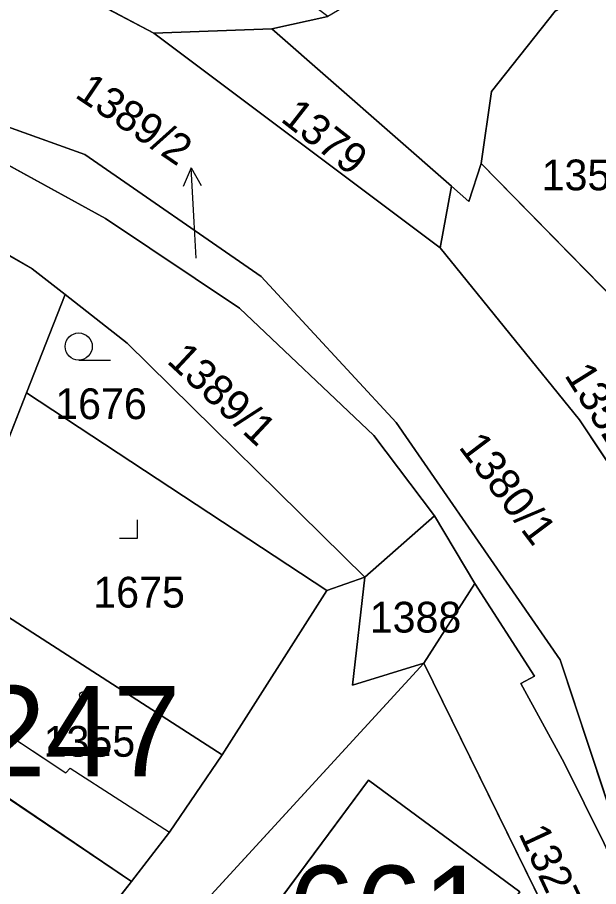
# Model space of a CAD drawing. Extents: x -689422 to -685210, y -987725 to -982160.
# Drawn here: x -686923.43 to -686891.35, y -985234.2 to -985186.18 of the extents above; entities that cross this region are included whole.
import ezdxf

# ---------------------------------------------------------------- set-up
doc = ezdxf.new("R2010")
doc.units = 0
for name, color, linetype in [('KN_Budovy', 7, 'Continuous'), ('KN_Budovy_cisla_domovni', 7, 'Continuous'), ('KN_Hranice_parcel', 7, 'Continuous'), ('KN_Hranice_parcel_vnitrni_kresba', 7, 'Continuous'), ('KN_Parcelni cisla', 7, 'Continuous'), ('KN_Parcelni cisla_sipky', 7, 'Continuous'), ('KN_Polygon parcely', 7, 'Continuous'), ('KN_POZEMKY_OSTATNI PLOCHA', 7, 'Continuous'), ('KN_POZEMKY_ZAHRADA', 7, 'Continuous'), ('KN_POZEMKY_ZASTAVENA PLOCHA', 7, 'Continuous'), ('KN_VYUZITI_13_zastavena plocha_zboreniste', 7, 'Continuous'), ('KN_VYUZITI_16_ostatni plocha_silnice', 7, 'Continuous'), ('KN_VYUZITI_17_ostatni plocha_ostatni komunikace', 7, 'Continuous'), ('KN_VYUZITI_23_ostatni plocha_manipulacni plocha', 7, 'Continuous'), ('KN_VYUZITI_26_ostatni plocha_jina plocha', 7, 'Continuous'), ('KN_Značky budov', 7, 'Continuous'), ('KN_Značky kultur', 7, 'Continuous')]:
    doc.layers.add(name, color=color, linetype=linetype)

msp = doc.modelspace()

# ---------------------------------------------------------------- linework, layer by layer
at = {"layer": 'KN_Budovy'}
for points in [[(-686920.51, -985227.65), (-686915.03, -985231.19), (-686912.12, -985226.91), (-686923.97, -985219.28), (-686926.92, -985223.84), (-686920.75, -985227.91)], [(-686895.69, -985234.48), (-686904.05, -985228.32), (-686909.63, -985235.84), (-686901.31, -985242.01)]]:
    msp.add_lwpolyline(points, close=True, dxfattribs=at)
at = {"layer": 'KN_Hranice_parcel'}
for p, q in [((-686906.29, -985186.13), (-686909.39, -985186.8)), ((-686909.39, -985186.8), (-686915.89, -985187.05)), ((-686900.09, -985198.91), (-686915.89, -985187.05)), ((-686909.39, -985186.8), (-686899.47, -985195.5)), ((-686886.11, -985206.23), (-686897.82, -985194.24)), ((-686899.47, -985195.5), (-686900.09, -985198.91)), ((-686920.79, -985201.49), (-686922.92, -985206.92)), ((-686922.92, -985206.92), (-686927.01, -985217.32)), ((-686906.34, -985217.84), (-686922.92, -985206.92)), ((-686900.4, -985213.71), (-686904.24, -985217.1)), ((-686900.4, -985213.71), (-686898.18, -985217.45)), ((-686904.24, -985217.1), (-686906.34, -985217.84)), ((-686898.18, -985217.45), (-686901, -985221.85)), ((-686906.34, -985217.84), (-686912.12, -985226.91)), ((-686913.77, -985235.78), (-686901, -985221.85)), ((-686917.12, -985233.91), (-686929.47, -985225.58)), ((-686917.12, -985233.91), (-686928.53, -985248.42))]:
    msp.add_line(p, q, dxfattribs=at)
for points in [[(-686874.22, -985174.25), (-686889.9, -985183.54), (-686893.75, -985185.83), (-686897.26, -985190.27), (-686897.82, -985194.24)], [(-686915.89, -985187.05), (-686921.01, -985184.33), (-686931.56, -985180.87), (-686944.18, -985179.11), (-686946.45, -985178.92)], [(-686942.39, -985188.52), (-686932.99, -985190.79), (-686926.49, -985192.94), (-686918.56, -985197.28), (-686911.16, -985202.24), (-686903.75, -985209.27), (-686900.4, -985213.71)], [(-686890.22, -985231.47), (-686893.47, -985221.67), (-686902.52, -985208.56), (-686909.97, -985200.49), (-686919.7, -985193.76), (-686927.3, -985191.03), (-686942.39, -985188.52)], [(-686920.79, -985201.49), (-686922.62, -985200.06), (-686928.49, -985196.72), (-686935.04, -985194.21), (-686944.21, -985191.84)], [(-686897.82, -985194.24), (-686898.51, -985196.34), (-686899.47, -985195.5)], [(-686867.8, -985264.62), (-686872.24, -985252.83), (-686878.41, -985237.24), (-686883.65, -985224.13), (-686888.63, -985214.09), (-686892.4, -985208.41), (-686900.09, -985198.91)], [(-686904.24, -985217.1), (-686917.36, -985204.17), (-686920.79, -985201.49)], [(-686912.12, -985226.91), (-686923.97, -985219.28), (-686927.01, -985217.32)], [(-686901, -985221.85), (-686904.93, -985223.06), (-686904.24, -985217.1)], [(-686898.18, -985217.45), (-686894.89, -985222.56), (-686895.63, -985222.98), (-686893.24, -985227.36), (-686891.03, -985231.81), (-686888.93, -985236.41)], [(-686901, -985221.85), (-686889.04, -985246.21), (-686885.72, -985244.45)], [(-686912.12, -985226.91), (-686915.03, -985231.19), (-686917.12, -985233.91)], [(-686901.31, -985242.01), (-686909.63, -985235.84), (-686904.05, -985228.32), (-686895.69, -985234.48), (-686901.31, -985242.01)]]:
    msp.add_lwpolyline(points, dxfattribs=at)
at = {"layer": 'KN_Hranice_parcel_vnitrni_kresba'}
for p, q in [((-686926.92, -985223.84), (-686920.75, -985227.91)), ((-686920.75, -985227.91), (-686920.51, -985227.65)), ((-686920.51, -985227.65), (-686915.03, -985231.19))]:
    msp.add_line(p, q, dxfattribs=at)
at = {"layer": 'KN_Parcelni cisla_sipky'}
for p, q in [((-686913.827, -985194.493), (-686914.275, -985195.519)), ((-686913.67, -985197.49), (-686913.827, -985194.493)), ((-686913.827, -985194.493), (-686913.275, -985195.467)), ((-686913.56, -985199.48), (-686913.67, -985197.49))]:
    msp.add_line(p, q, dxfattribs=at)
at = {"layer": 'KN_Polygon parcely'}
for points in [[(-686909.39, -985186.8), (-686899.47, -985195.5), (-686898.51, -985196.34), (-686897.82, -985194.24), (-686897.26, -985190.27), (-686893.75, -985185.83), (-686889.9, -985183.54), (-686874.22, -985174.25), (-686856.98, -985164.02), (-686851.52, -985158.18), (-686849.38, -985152.36), (-686853.97, -985152.22), (-686856, -985157.19), (-686859.57, -985159.71), (-686903.41, -985184.42), (-686906.29, -985186.13)], [(-686870.94, -985174.24), (-686852.93, -985165.95), (-686853.46, -985165.94), (-686874.22, -985174.25), (-686889.9, -985183.54), (-686893.75, -985185.83), (-686897.26, -985190.27), (-686897.82, -985194.24), (-686886.11, -985206.23), (-686882.19, -985204.18), (-686889.45, -985184.52), (-686880.44, -985178.9)], [(-686906.29, -985186.13), (-686912.25, -985181.63), (-686919.45, -985179.67), (-686944.59, -985176.94), (-686946.45, -985178.92), (-686944.18, -985179.11), (-686931.56, -985180.87), (-686921.01, -985184.33), (-686915.89, -985187.05), (-686909.39, -985186.8)], [(-686899.47, -985195.5), (-686909.39, -985186.8), (-686915.89, -985187.05), (-686900.09, -985198.91)], [(-686900.4, -985213.71), (-686903.75, -985209.27), (-686911.16, -985202.24), (-686918.56, -985197.28), (-686926.49, -985192.94), (-686932.99, -985190.79), (-686942.39, -985188.52), (-686944.21, -985191.84), (-686935.04, -985194.21), (-686928.49, -985196.72), (-686922.62, -985200.06), (-686920.79, -985201.49), (-686917.36, -985204.17), (-686904.24, -985217.1)], [(-686919.7, -985193.76), (-686927.3, -985191.03), (-686942.39, -985188.52), (-686932.99, -985190.79), (-686926.49, -985192.94), (-686918.56, -985197.28), (-686911.16, -985202.24), (-686903.75, -985209.27), (-686900.4, -985213.71), (-686898.18, -985217.45), (-686894.89, -985222.56), (-686895.63, -985222.98), (-686893.24, -985227.36), (-686891.03, -985231.81), (-686888.93, -985236.41), (-686890.22, -985231.47), (-686893.47, -985221.67), (-686902.52, -985208.56), (-686909.97, -985200.49)], [(-686935.04, -985194.21), (-686944.21, -985191.84), (-686947.46, -985199.48), (-686954.7, -985216.52), (-686931.13, -985230.6), (-686929.47, -985225.58), (-686927.01, -985217.32), (-686922.92, -985206.92), (-686920.79, -985201.49), (-686922.62, -985200.06), (-686928.49, -985196.72)], [(-686886.11, -985206.23), (-686897.82, -985194.24), (-686898.51, -985196.34), (-686899.47, -985195.5), (-686900.09, -985198.91), (-686892.4, -985208.41), (-686888.63, -985214.09), (-686883.65, -985224.13), (-686878.41, -985237.24), (-686872.24, -985252.83), (-686867.8, -985264.62), (-686866.86, -985264.41), (-686864.65, -985263.12), (-686884.64, -985208.96)], [(-686917.36, -985204.17), (-686920.79, -985201.49), (-686922.92, -985206.92), (-686906.34, -985217.84), (-686904.24, -985217.1)], [(-686906.34, -985217.84), (-686922.92, -985206.92), (-686927.01, -985217.32), (-686923.97, -985219.28), (-686912.12, -985226.91)], [(-686904.24, -985217.1), (-686904.93, -985223.06), (-686901, -985221.85), (-686898.18, -985217.45), (-686900.4, -985213.71)], [(-686923.97, -985219.28), (-686927.01, -985217.32), (-686929.47, -985225.58), (-686917.12, -985233.91), (-686915.03, -985231.19), (-686912.12, -985226.91)], [(-686901, -985221.85), (-686889.04, -985246.21), (-686885.72, -985244.45), (-686886.95, -985240.96), (-686888.93, -985236.41), (-686891.03, -985231.81), (-686893.24, -985227.36), (-686895.63, -985222.98), (-686894.89, -985222.56), (-686898.18, -985217.45)], [(-686913.77, -985235.78), (-686896.83, -985250.43), (-686885.39, -985244.97), (-686885.72, -985244.45), (-686889.04, -985246.21), (-686901, -985221.85)], [(-686929.47, -985225.58), (-686931.13, -985230.6), (-686936.08, -985244.7), (-686928.53, -985248.42), (-686917.12, -985233.91)], [(-686901.31, -985242.01), (-686909.63, -985235.84), (-686904.05, -985228.32), (-686895.69, -985234.48)], [(-686901.31, -985242.01), (-686895.69, -985234.48), (-686904.05, -985228.32), (-686909.63, -985235.84)]]:
    msp.add_lwpolyline(points, close=True, dxfattribs=at)
for points in [[(-686888.63, -985214.09), (-686892.4, -985208.41), (-686900.09, -985198.91), (-686915.89, -985187.05), (-686921.01, -985184.33), (-686931.56, -985180.87), (-686944.18, -985179.11), (-686946.45, -985178.92), (-686954.19, -985187.15), (-686948.98, -985187.57), (-686942.39, -985188.52), (-686927.3, -985191.03), (-686919.7, -985193.76), (-686909.97, -985200.49), (-686902.52, -985208.56), (-686893.47, -985221.67), (-686890.22, -985231.47)], [(-686937.84, -985270.4), (-686929.41, -985257.26), (-686920.87, -985245.23), (-686913.77, -985235.78), (-686901, -985221.85), (-686904.93, -985223.06), (-686904.24, -985217.1), (-686906.34, -985217.84), (-686912.12, -985226.91), (-686915.03, -985231.19), (-686917.12, -985233.91), (-686928.53, -985248.42), (-686934.27, -985257.8), (-686938.38, -985264.22), (-686948.21, -985279.54)]]:
    msp.add_lwpolyline(points, dxfattribs=at)
at = {"layer": 'KN_POZEMKY_OSTATNI PLOCHA'}
for p, q in [((-686915.89, -985187.05), (-686921.01, -985184.33)), ((-686921.01, -985184.33), (-686915.89, -985187.05)), ((-686906.29, -985186.13), (-686909.39, -985186.8)), ((-686909.39, -985186.8), (-686906.29, -985186.13)), ((-686897.26, -985190.27), (-686893.75, -985185.83)), ((-686893.75, -985185.83), (-686897.26, -985190.27)), ((-686915.89, -985187.05), (-686909.39, -985186.8)), ((-686909.39, -985186.8), (-686915.89, -985187.05)), ((-686900.09, -985198.91), (-686915.89, -985187.05)), ((-686915.89, -985187.05), (-686900.09, -985198.91)), ((-686909.39, -985186.8), (-686899.47, -985195.5)), ((-686899.47, -985195.5), (-686909.39, -985186.8)), ((-686897.82, -985194.24), (-686897.26, -985190.27)), ((-686897.26, -985190.27), (-686897.82, -985194.24)), ((-686927.3, -985191.03), (-686919.7, -985193.76)), ((-686919.7, -985193.76), (-686927.3, -985191.03)), ((-686926.49, -985192.94), (-686918.56, -985197.28)), ((-686918.56, -985197.28), (-686926.49, -985192.94)), ((-686919.7, -985193.76), (-686909.97, -985200.49)), ((-686909.97, -985200.49), (-686919.7, -985193.76)), ((-686898.51, -985196.34), (-686897.82, -985194.24)), ((-686897.82, -985194.24), (-686898.51, -985196.34)), ((-686886.11, -985206.23), (-686897.82, -985194.24)), ((-686897.82, -985194.24), (-686886.11, -985206.23)), ((-686899.47, -985195.5), (-686900.09, -985198.91)), ((-686900.09, -985198.91), (-686899.47, -985195.5)), ((-686899.47, -985195.5), (-686898.51, -985196.34)), ((-686898.51, -985196.34), (-686899.47, -985195.5)), ((-686922.62, -985200.06), (-686928.49, -985196.72)), ((-686918.56, -985197.28), (-686911.16, -985202.24)), ((-686911.16, -985202.24), (-686918.56, -985197.28)), ((-686892.4, -985208.41), (-686900.09, -985198.91)), ((-686900.09, -985198.91), (-686892.4, -985208.41)), ((-686920.79, -985201.49), (-686922.62, -985200.06)), ((-686909.97, -985200.49), (-686902.52, -985208.56)), ((-686902.52, -985208.56), (-686909.97, -985200.49)), ((-686917.36, -985204.17), (-686920.79, -985201.49)), ((-686911.16, -985202.24), (-686903.75, -985209.27)), ((-686903.75, -985209.27), (-686911.16, -985202.24)), ((-686904.24, -985217.1), (-686917.36, -985204.17)), ((-686902.52, -985208.56), (-686893.47, -985221.67)), ((-686893.47, -985221.67), (-686902.52, -985208.56)), ((-686888.63, -985214.09), (-686892.4, -985208.41)), ((-686892.4, -985208.41), (-686888.63, -985214.09)), ((-686903.75, -985209.27), (-686900.4, -985213.71)), ((-686900.4, -985213.71), (-686903.75, -985209.27)), ((-686904.24, -985217.1), (-686900.4, -985213.71)), ((-686900.4, -985213.71), (-686904.24, -985217.1)), ((-686900.4, -985213.71), (-686898.18, -985217.45)), ((-686898.18, -985217.45), (-686900.4, -985213.71)), ((-686906.34, -985217.84), (-686904.24, -985217.1)), ((-686904.93, -985223.06), (-686904.24, -985217.1)), ((-686904.24, -985217.1), (-686904.93, -985223.06)), ((-686901, -985221.85), (-686898.18, -985217.45)), ((-686898.18, -985217.45), (-686901, -985221.85)), ((-686898.18, -985217.45), (-686894.89, -985222.56)), ((-686894.89, -985222.56), (-686898.18, -985217.45)), ((-686912.12, -985226.91), (-686906.34, -985217.84)), ((-686893.47, -985221.67), (-686890.22, -985231.47)), ((-686890.22, -985231.47), (-686893.47, -985221.67)), ((-686901, -985221.85), (-686913.77, -985235.78)), ((-686901, -985221.85), (-686904.93, -985223.06)), ((-686904.93, -985223.06), (-686901, -985221.85)), ((-686889.04, -985246.21), (-686901, -985221.85)), ((-686894.89, -985222.56), (-686895.63, -985222.98)), ((-686895.63, -985222.98), (-686894.89, -985222.56)), ((-686895.63, -985222.98), (-686893.24, -985227.36)), ((-686893.24, -985227.36), (-686895.63, -985222.98)), ((-686915.03, -985231.19), (-686912.12, -985226.91)), ((-686893.24, -985227.36), (-686891.03, -985231.81)), ((-686891.03, -985231.81), (-686893.24, -985227.36)), ((-686917.12, -985233.91), (-686915.03, -985231.19)), ((-686928.53, -985248.42), (-686917.12, -985233.91))]:
    msp.add_line(p, q, dxfattribs=at)
at = {"layer": 'KN_POZEMKY_ZAHRADA'}
for p, q in [((-686928.49, -985196.72), (-686922.62, -985200.06)), ((-686922.62, -985200.06), (-686920.79, -985201.49)), ((-686920.79, -985201.49), (-686922.92, -985206.92)), ((-686922.92, -985206.92), (-686920.79, -985201.49)), ((-686920.79, -985201.49), (-686917.36, -985204.17)), ((-686917.36, -985204.17), (-686904.24, -985217.1)), ((-686922.92, -985206.92), (-686927.01, -985217.32)), ((-686906.34, -985217.84), (-686922.92, -985206.92)), ((-686904.24, -985217.1), (-686906.34, -985217.84)), ((-686913.77, -985235.78), (-686901, -985221.85)), ((-686901, -985221.85), (-686889.04, -985246.21)), ((-686929.47, -985225.58), (-686917.12, -985233.91)), ((-686904.05, -985228.32), (-686909.63, -985235.84)), ((-686895.69, -985234.48), (-686904.05, -985228.32)), ((-686917.12, -985233.91), (-686928.53, -985248.42))]:
    msp.add_line(p, q, dxfattribs=at)
at = {"layer": 'KN_POZEMKY_ZASTAVENA PLOCHA'}
for p, q in [((-686927.01, -985217.32), (-686922.92, -985206.92)), ((-686922.92, -985206.92), (-686906.34, -985217.84)), ((-686906.34, -985217.84), (-686912.12, -985226.91)), ((-686912.12, -985226.91), (-686923.97, -985219.28)), ((-686923.97, -985219.28), (-686912.12, -985226.91)), ((-686917.12, -985233.91), (-686929.47, -985225.58)), ((-686912.12, -985226.91), (-686915.03, -985231.19)), ((-686909.63, -985235.84), (-686904.05, -985228.32)), ((-686904.05, -985228.32), (-686895.69, -985234.48)), ((-686915.03, -985231.19), (-686917.12, -985233.91))]:
    msp.add_line(p, q, dxfattribs=at)
at = {"layer": 'KN_VYUZITI_13_zastavena plocha_zboreniste'}
for p, q in [((-686927.01, -985217.32), (-686922.92, -985206.92)), ((-686922.92, -985206.92), (-686906.34, -985217.84)), ((-686906.34, -985217.84), (-686912.12, -985226.91)), ((-686912.12, -985226.91), (-686923.97, -985219.28))]:
    msp.add_line(p, q, dxfattribs=at)
at = {"layer": 'KN_VYUZITI_16_ostatni plocha_silnice'}
for p, q in [((-686921.01, -985184.33), (-686915.89, -985187.05)), ((-686915.89, -985187.05), (-686900.09, -985198.91)), ((-686927.3, -985191.03), (-686919.7, -985193.76)), ((-686919.7, -985193.76), (-686927.3, -985191.03)), ((-686926.49, -985192.94), (-686918.56, -985197.28)), ((-686918.56, -985197.28), (-686926.49, -985192.94)), ((-686919.7, -985193.76), (-686909.97, -985200.49)), ((-686909.97, -985200.49), (-686919.7, -985193.76)), ((-686922.62, -985200.06), (-686928.49, -985196.72)), ((-686918.56, -985197.28), (-686911.16, -985202.24)), ((-686911.16, -985202.24), (-686918.56, -985197.28)), ((-686900.09, -985198.91), (-686892.4, -985208.41)), ((-686920.79, -985201.49), (-686922.62, -985200.06)), ((-686909.97, -985200.49), (-686902.52, -985208.56)), ((-686902.52, -985208.56), (-686909.97, -985200.49)), ((-686917.36, -985204.17), (-686920.79, -985201.49)), ((-686911.16, -985202.24), (-686903.75, -985209.27)), ((-686903.75, -985209.27), (-686911.16, -985202.24)), ((-686904.24, -985217.1), (-686917.36, -985204.17)), ((-686902.52, -985208.56), (-686893.47, -985221.67)), ((-686893.47, -985221.67), (-686902.52, -985208.56)), ((-686892.4, -985208.41), (-686888.63, -985214.09)), ((-686903.75, -985209.27), (-686900.4, -985213.71)), ((-686900.4, -985213.71), (-686903.75, -985209.27)), ((-686900.4, -985213.71), (-686904.24, -985217.1)), ((-686898.18, -985217.45), (-686900.4, -985213.71)), ((-686901, -985221.85), (-686898.18, -985217.45)), ((-686898.18, -985217.45), (-686894.89, -985222.56)), ((-686894.89, -985222.56), (-686898.18, -985217.45)), ((-686893.47, -985221.67), (-686890.22, -985231.47)), ((-686890.22, -985231.47), (-686893.47, -985221.67)), ((-686889.04, -985246.21), (-686901, -985221.85)), ((-686894.89, -985222.56), (-686895.63, -985222.98)), ((-686895.63, -985222.98), (-686894.89, -985222.56)), ((-686895.63, -985222.98), (-686893.24, -985227.36)), ((-686893.24, -985227.36), (-686895.63, -985222.98)), ((-686893.24, -985227.36), (-686891.03, -985231.81)), ((-686891.03, -985231.81), (-686893.24, -985227.36))]:
    msp.add_line(p, q, dxfattribs=at)
at = {"layer": 'KN_VYUZITI_17_ostatni plocha_ostatni komunikace'}
for p, q in [((-686909.39, -985186.8), (-686906.29, -985186.13)), ((-686893.75, -985185.83), (-686897.26, -985190.27)), ((-686915.89, -985187.05), (-686909.39, -985186.8)), ((-686900.09, -985198.91), (-686915.89, -985187.05)), ((-686909.39, -985186.8), (-686899.47, -985195.5)), ((-686899.47, -985195.5), (-686909.39, -985186.8)), ((-686897.26, -985190.27), (-686897.82, -985194.24)), ((-686897.82, -985194.24), (-686898.51, -985196.34)), ((-686899.47, -985195.5), (-686900.09, -985198.91)), ((-686898.51, -985196.34), (-686899.47, -985195.5)), ((-686904.24, -985217.1), (-686900.4, -985213.71)), ((-686900.4, -985213.71), (-686898.18, -985217.45)), ((-686906.34, -985217.84), (-686904.24, -985217.1)), ((-686904.93, -985223.06), (-686904.24, -985217.1)), ((-686904.24, -985217.1), (-686904.93, -985223.06)), ((-686898.18, -985217.45), (-686901, -985221.85)), ((-686912.12, -985226.91), (-686906.34, -985217.84)), ((-686901, -985221.85), (-686913.77, -985235.78)), ((-686901, -985221.85), (-686904.93, -985223.06)), ((-686904.93, -985223.06), (-686901, -985221.85)), ((-686915.03, -985231.19), (-686912.12, -985226.91)), ((-686917.12, -985233.91), (-686915.03, -985231.19)), ((-686928.53, -985248.42), (-686917.12, -985233.91))]:
    msp.add_line(p, q, dxfattribs=at)
at = {"layer": 'KN_VYUZITI_23_ostatni plocha_manipulacni plocha'}
for p, q in [((-686897.26, -985190.27), (-686893.75, -985185.83)), ((-686897.82, -985194.24), (-686897.26, -985190.27)), ((-686886.11, -985206.23), (-686897.82, -985194.24))]:
    msp.add_line(p, q, dxfattribs=at)
at = {"layer": 'KN_VYUZITI_26_ostatni plocha_jina plocha'}
for p, q in [((-686915.89, -985187.05), (-686921.01, -985184.33)), ((-686906.29, -985186.13), (-686909.39, -985186.8)), ((-686909.39, -985186.8), (-686915.89, -985187.05)), ((-686898.51, -985196.34), (-686897.82, -985194.24)), ((-686897.82, -985194.24), (-686886.11, -985206.23)), ((-686900.09, -985198.91), (-686899.47, -985195.5)), ((-686899.47, -985195.5), (-686898.51, -985196.34)), ((-686892.4, -985208.41), (-686900.09, -985198.91)), ((-686888.63, -985214.09), (-686892.4, -985208.41))]:
    msp.add_line(p, q, dxfattribs=at)
at = {"layer": 'KN_Značky budov'}
for centre in [(-686919.827, -985223.609), (-686902.357, -985233.379)]:
    msp.add_circle(centre, 0.175, dxfattribs=at)
at = {"layer": 'KN_Značky kultur'}
for p, q in [((-686920.043, -985205.11), (-686918.293, -985205.11)), ((-686916.79, -985214.94), (-686916.79, -985213.94)), ((-686917.791, -985214.94), (-686916.79, -985214.94))]:
    msp.add_line(p, q, dxfattribs=at)
msp.add_circle((-686920.043, -985204.36), 0.75, dxfattribs=at)

# ---------------------------------------------------------------- texts
at = {"layer": 'KN_Budovy_cisla_domovni'}
for s, p in [('247', (-686925.588, -985228.109)), ('661', (-686908.49, -985238.039))]:
    msp.add_text(s, height=5, dxfattribs=at).set_placement(p)
at = {"layer": 'KN_Parcelni cisla'}
for s, rotation, p in [('1389/2', 326, (-686920.318, -985190.547)), ('1379', 322, (-686908.963, -985191.869)), ('1389/1', 317, (-686915.236, -985205.219)), ('1352', 302, (-686893.268, -985205.935)), ('1380/1', 307, (-686899.114, -985209.918)), ('1327', 295, (-686895.79, -985231.249))]:
    msp.add_text(s, height=1.7, rotation=rotation, dxfattribs=at).set_placement(p)
for s, p in [('1353', (-686894.49, -985195.73)), ('1676', (-686921.34, -985208.37)), ('1675', (-686919.24, -985218.78)), ('1388', (-686903.98, -985220.16)), ('1355', (-686921.98, -985227.02))]:
    msp.add_text(s, height=1.7, dxfattribs=at).set_placement(p)

doc.saveas('drawing.dxf')
